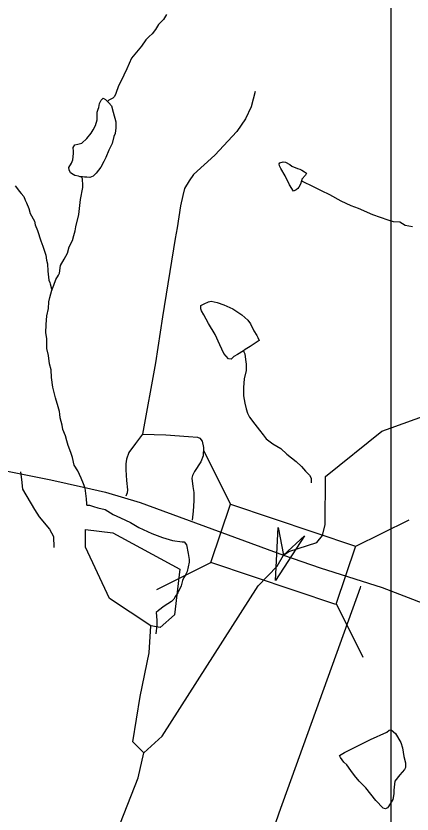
# Model space of a CAD drawing. Extents: x 2001466 to 2224147, y 644118 to 847247.
# Drawn here: x 2018752 to 2020568, y 719190 to 722853 of the extents above; entities that cross this region are included whole.
import ezdxf

# ---------------------------------------------------------------- set-up
doc = ezdxf.new("R2010")
doc.units = 0
for name, color, linetype in [('Exist Hydrographic Creek Single Shore', 7, 'Continuous'), ('Exist Hydrographic Misc Water Feature', 7, 'Continuous'), ('Exist Railroad Mainline', 7, 'Continuous'), ('Exist Road Non-System Type 51', 7, 'Continuous'), ('Exist Road Secondary Structure Standard Bridge Attributed CELL', 7, 'Continuous'), ('Exist Road Secondary Structure Standard Bridge CELL', 7, 'Continuous'), ('Exist Road Secondary Type 51 Attributed', 7, 'Continuous'), ('Map Preparation Inset Cut Line', 7, 'Continuous')]:
    doc.layers.add(name, color=color, linetype=linetype)

msp = doc.modelspace()

# ---------------------------------------------------------------- linework, layer by layer
at = {"layer": 'Exist Hydrographic Creek Single Shore'}
for points in [[(2020472.9, 720963.4), (2020637.2, 721022.3), (2020812.3, 721031.9)], [(2019863.1, 720237.5), (2019950.4, 720327.8), (2019979.2, 720377.7), (2020003.8, 720394.6), (2020132.3, 720436.6), (2020157.2, 720468.1), (2020169.1, 720519.3), (2020171.1, 720739.8), (2020429.2, 720947.8), (2020472.9, 720963.4)], [(2019338.2, 719470.5), (2019422.2, 719547.6), (2019863.1, 720237.5)], [(2018981.2, 718096.5), (2018972.1, 718487.2), (2019313.1, 719356.2), (2019338.2, 719470.5)]]:
    msp.add_lwpolyline(points, dxfattribs=at)
at = {"layer": 'Exist Hydrographic Misc Water Feature'}
for p, q in [((2019363.2, 719929.4), (2019371.2, 720053.9)), ((2019321.1, 719730.1), (2019363.2, 719929.4))]:
    msp.add_line(p, q, dxfattribs=at)
for points in [[(2019442.3, 722859.3), (2019428.2, 722837.3), (2019406.2, 722813.3), (2019392.3, 722791.4), (2019376.3, 722771.3), (2019362.1, 722759.3), (2019348.2, 722743.3), (2019328.3, 722715.3), (2019282.4, 722659.3), (2019260.4, 722611.2), (2019246.3, 722581.2), (2019234.4, 722555.2), (2019222.5, 722533.2), (2019210.4, 722497.2), (2019204.5, 722483.2), (2019196.5, 722475.2), (2019178.4, 722467.2), (2019172.5, 722461.2)], [(2019052.7, 722115.2), (2019046.8, 722115.2), (2019038.8, 722117.2), (2019022.6, 722121.2), (2019014.8, 722125.2), (2019002.7, 722133.2), (2018996.7, 722147.1), (2018994.7, 722157.1), (2019006.6, 722177.1), (2019012.5, 722193.2), (2019014.6, 722207.2), (2019016.6, 722223.2), (2019016.6, 722231.2), (2019014.6, 722249.2), (2019022.6, 722261.2), (2019036.5, 722265.2), (2019054.6, 722269.2), (2019076.5, 722291.1), (2019096.4, 722315.2), (2019106.6, 722331.2), (2019116.5, 722351.2), (2019124.5, 722377.2), (2019124.5, 722411.2), (2019128.4, 722425.2), (2019132.5, 722433.2), (2019134.5, 722451.2), (2019142.5, 722467.2), (2019152.6, 722475.2), (2019162.4, 722469.2), (2019172.5, 722461.2)], [(2019172.5, 722461.2), (2019178.4, 722455.2), (2019190.5, 722441.2), (2019198.5, 722411.2), (2019210.4, 722367.2), (2019210.4, 722339.2), (2019206.5, 722313.2), (2019200.6, 722299.3), (2019192.6, 722267.3), (2019178.6, 722237.2), (2019164.7, 722203.2), (2019154.6, 722185.3), (2019140.7, 722159.2), (2019120.6, 722131.2), (2019106.6, 722117.2), (2019090.7, 722111.2), (2019076.7, 722113.2), (2019066.7, 722113.2), (2019056.6, 722115.2), (2019052.7, 722115.2)], [(2020060.6, 722095.8), (2020056.7, 722081.8), (2020048.7, 722067.8), (2020044.6, 722061.8), (2020036.6, 722055.8), (2020024.7, 722049.7), (2020006.6, 722077.7), (2019986.5, 722119.7), (2019966.6, 722153.8), (2019960.5, 722165.8), (2019958.4, 722173.8), (2019962.5, 722179.8), (2019976.5, 722183.7), (2019988.4, 722181.7), (2020008.5, 722171.8), (2020016.5, 722163.8), (2020042.5, 722153.8), (2020054.4, 722149.8), (2020062.4, 722145.8), (2020074.5, 722137.8), (2020084.5, 722131.8), (2020080.4, 722121.8), (2020062.6, 722103.8), (2020060.6, 722095.8)], [(2018917, 721595.1), (2018925, 721617.1), (2018935, 721643.2), (2018946.9, 721663.2), (2018951, 721673.2), (2018957, 721707.2), (2018972.8, 721737.1), (2018988.7, 721765.2), (2018996.7, 721793.2), (2019010.9, 721823.2), (2019016.8, 721845.2), (2019022.8, 721867.2), (2019026.9, 721885.2), (2019040.6, 721941.2), (2019048.6, 722011.1), (2019058.7, 722065.2), (2019058.7, 722085.2), (2019056.8, 722095.2), (2019056.8, 722105.2), (2019052.7, 722115.2)], [(2020570.5, 721886.1), (2020536.5, 721892.1), (2020512.5, 721906.1), (2020482.5, 721908.1), (2020458.6, 721916.1), (2020388.6, 721940), (2020322.6, 721969.9), (2020288.6, 721981.9), (2020242.6, 722003.9), (2020190.6, 722031.9), (2020152.6, 722049.9), (2020122.7, 722065.8), (2020104.6, 722075.8), (2020078.6, 722087.8), (2020066.5, 722093.8), (2020060.6, 722095.8)], [(2018748.6, 722073), (2018758.7, 722059), (2018766.7, 722049), (2018776.7, 722039), (2018788.8, 722025), (2018794.8, 722007), (2018800.7, 721995), (2018810.8, 721969), (2018816.9, 721947.1), (2018836.8, 721911.1), (2018840.9, 721895.1), (2018850.7, 721869.1), (2018866.7, 721821.1), (2018874.9, 721797.2), (2018888.9, 721755.1), (2018892.8, 721733.1), (2018896.9, 721715.2), (2018898.9, 721681.2), (2018903, 721641.2), (2018906.9, 721629.1), (2018909, 721623.1), (2018914.9, 721601.1), (2018917, 721595.1)], [(2019077.5, 720607.4), (2019077.3, 720613.4), (2019075.5, 720637.4), (2019069.3, 720685.4), (2019061.3, 720705.3), (2019051.5, 720731.4), (2019035.5, 720765.4), (2019019.5, 720791.3), (2019011.5, 720827.3), (2019003.3, 720849.3), (2018991.4, 720881.3), (2018985.3, 720903.3), (2018979.3, 720925.3), (2018967.2, 720955.3), (2018963.3, 720975.3), (2018955.3, 721009.3), (2018953.3, 721025.3), (2018951.2, 721037.3), (2018945.3, 721059.2), (2018933.2, 721101.2), (2018921.3, 721149.2), (2018915.1, 721193.2), (2018913.3, 721229.2), (2018905.3, 721257.2), (2018901.2, 721295.2), (2018893, 721327.2), (2018893, 721373.2), (2018889.1, 721399.2), (2018891.1, 721437.2), (2018893, 721477.1), (2018901, 721511.2), (2018903, 721541.2), (2018906.9, 721561.2), (2018917, 721595.1)], [(2019795, 721315.7), (2019767.1, 721299.7), (2019751.1, 721289.7), (2019739, 721277.7), (2019727.1, 721279.7), (2019705, 721303.7), (2019686.9, 721343.7), (2019665, 721391.7), (2019634.9, 721441.6), (2019612.9, 721481.6), (2019602.9, 721499.6), (2019599, 721509.5), (2019599, 721523.6), (2019615, 721531.6), (2019634.9, 721541.6), (2019647, 721543.6), (2019674.8, 721537.6), (2019705, 721527.7), (2019747, 721509.7), (2019787, 721481.7), (2019814.9, 721457.7), (2019827, 721439.7), (2019843, 721407.7), (2019856.9, 721385.8), (2019861, 721377.7), (2019867, 721363.8), (2019848.9, 721351.8), (2019825.2, 721335.8), (2019803, 721321.7), (2019795, 721315.7)], [(2019795, 721315.7), (2019797.1, 721311.7), (2019801.2, 721301.7), (2019805.1, 721275.7), (2019807.1, 721255.7), (2019807.1, 721225.7), (2019799.1, 721187.7), (2019795, 721147.7), (2019795.2, 721109.7), (2019801.2, 721075.8), (2019807.1, 721049.8), (2019813.3, 721029.8), (2019823.1, 721011.8), (2019847.1, 720979.8), (2019869.2, 720951.8), (2019885.2, 720929.9), (2019899.2, 720911.9), (2019929.1, 720889.9), (2019967.3, 720867.9), (2019993.3, 720841.9), (2020037.4, 720807.9), (2020061.4, 720785.9), (2020079.2, 720764), (2020097.3, 720746), (2020105.3, 720732), (2020105.3, 720716), (2020105.3, 720710)], [(2019077.5, 720607.4), (2019085.5, 720607.4), (2019089.6, 720607.4), (2019107.5, 720601.4), (2019127.4, 720595.4), (2019161.4, 720587.4), (2019197.5, 720565.5), (2019231.5, 720549.5), (2019277.5, 720527.5), (2019315.6, 720505.6), (2019375.5, 720477.6), (2019423.5, 720459.6), (2019469.6, 720445.7), (2019513.5, 720439.7), (2019523.5, 720439.7), (2019533.6, 720425.7), (2019541.6, 720385.6), (2019545.5, 720357.7), (2019545.5, 720345.7), (2019537.5, 720303.7), (2019527.6, 720285.7), (2019521.7, 720275.6), (2019515.7, 720261.6), (2019509.6, 720237.7), (2019493.6, 720205.7), (2019483.7, 720189.7), (2019475.7, 720175.7), (2019465.7, 720165.7), (2019431.7, 720143.7), (2019405.6, 720123.6), (2019395.6, 720115.6)], [(2019371.2, 720053.9), (2019180.3, 720179.2), (2019071.2, 720414.4), (2019071.2, 720496.4), (2019196.3, 720480.8), (2019504.2, 720313.7), (2019479.2, 720104.2), (2019413.2, 720046.5), (2019371.2, 720053.9)], [(2019395.6, 720115.6), (2019397.8, 720079.6), (2019397.8, 720057.7), (2019393.7, 720017.6)], [(2019338.2, 719470.5), (2019288.1, 719520.8), (2019321.1, 719730.1)], [(2020378, 719532.3), (2020451.8, 719566.3), (2020463.9, 719574.3), (2020471.9, 719576.3), (2020492, 719560.4), (2020516, 719518.4), (2020524, 719494.4), (2020529.9, 719454.4), (2020537.9, 719424.4), (2020537.9, 719404.4), (2020534, 719394.4), (2020512.1, 719370.4), (2020489.9, 719340.3), (2020484, 719300.4), (2020484, 719282.4), (2020480.1, 719256.4), (2020460.2, 719224.4), (2020456.1, 719218.4), (2020446, 719214.3), (2020436, 719216.3), (2020402, 719252.3), (2020356, 719310.3), (2020326.1, 719340.3), (2020303.9, 719366.2), (2020288, 719390.2), (2020269.9, 719416.2), (2020256, 719428.3), (2020240, 719450.1), (2020236.1, 719458.2), (2020258, 719472.2), (2020301.9, 719494.2), (2020378, 719532.3)]]:
    msp.add_lwpolyline(points, dxfattribs=at)
at = {"layer": 'Exist Railroad Mainline'}
msp.add_lwpolyline([(2017428.6, 715631.9), (2017473.9, 715736), (2017547.3, 715866.3), (2017672.8, 716036.8), (2017826.1, 716195.3), (2017967.9, 716301.8), (2018183.3, 716420.6), (2018338.8, 716525.2), (2018540.4, 716667.9), (2018696, 716784.4), (2018861.4, 716943), (2019000.9, 717103.6), (2019122.3, 717260), (2019219.8, 717412.4), (2019305.1, 717564.7), (2019386.6, 717727), (2019477.9, 717917.2), (2019567.3, 718121.6), (2019658.5, 718353.9), (2019755.5, 718622.2), (2019862.5, 718914.6), (2019959.4, 719194.9), (2020331.8, 720230.2), (2020333.6, 720235.3)], dxfattribs=at)
at = {"layer": 'Exist Road Non-System Type 51'}
for points in [[(2019849.2, 722506.4), (2019830.5, 722435.6), (2019805.1, 722380.8), (2019765.1, 722323.4), (2019663.6, 722213.8), (2019566.1, 722125.6), (2019546.1, 722096.2), (2019524.7, 722061.5), (2019516.7, 722029.4), (2019506, 721981.3), (2019491.4, 721881.1), (2019482, 721831.7), (2019424.6, 721472.8), (2019391.2, 721261.7), (2019332.5, 720933.6)], [(2019332.5, 720933.6), (2019299.9, 720890.3), (2019269.2, 720850.2), (2019258.5, 720819.5), (2019255.8, 720796.8), (2019255.8, 720770.1), (2019258.5, 720720.6), (2019263.8, 720677.9), (2019262.5, 720664.5), (2019256.1, 720648.6)], [(2019332.5, 720933.6), (2019438.7, 720930.4), (2019542.9, 720923.7), (2019584.3, 720919.7), (2019595, 720915.7), (2019605.7, 720901), (2019612.3, 720872.9), (2019609.7, 720834.2), (2019600.3, 720806.1), (2019570.9, 720762), (2019561.6, 720744.7), (2019558.9, 720731.3), (2019562.9, 720693.9), (2019568.3, 720665.9), (2019568.3, 720628.4), (2019564.3, 720580.3), (2019560, 720539.6)], [(2018773.1, 720761.2), (2018777.1, 720725), (2018782.3, 720681.4), (2018837.1, 720587.8), (2018858.3, 720554.5), (2018906.5, 720497), (2018923.9, 720463.6), (2018925.2, 720412.8)]]:
    msp.add_lwpolyline(points, dxfattribs=at)
at = {"layer": 'Exist Road Secondary Structure Standard Bridge Attributed CELL'}
msp.add_lwpolyline([(2020074.3, 720466.3), (2019941.6, 720261.7), (2019954.2, 720505.3), (2019979.2, 720377.7)], close=True, dxfattribs=at)
at = {"layer": 'Exist Road Secondary Structure Standard Bridge CELL'}
for p, q in [((2019612.5, 720858.8), (2019735.4, 720611.8)), ((2020308, 720418.3), (2020555.1, 720541.2)), ((2019398.5, 720221.1), (2019645.6, 720344.1)), ((2020220.3, 720156.6), (2020343.2, 719909.6))]:
    msp.add_line(p, q, dxfattribs=at)
msp.add_lwpolyline([(2019735.4, 720611.8), (2020308.5, 720419.5), (2020218.7, 720151.8), (2019645.6, 720344.1)], close=True, dxfattribs=at)
at = {"layer": 'Exist Road Secondary Type 51 Attributed'}
for points in [[(2015622.9, 721186.4), (2015749.1, 721109.4), (2015948.5, 721023.2), (2016082.5, 720983.3), (2016309.1, 720983.3), (2016544.8, 720991.3), (2016729.9, 720997.7), (2017013.9, 721003.3), (2017364.9, 720979.3), (2017535.3, 720968.1), (2017686.2, 720951), (2017896.1, 720923.5), (2018066.6, 720890.6), (2018511.7, 720804), (2018911.8, 720723.9), (2019062.1, 720691.1), (2019163.1, 720667.5), (2019321.2, 720620.2), (2019979.2, 720377.7)], [(2019979.2, 720377.7), (2020147, 720320.7), (2020430.9, 720229.7), (2020736.9, 720112.4), (2021273.8, 719894.4), (2021674.6, 719716.4), (2022087.4, 719542.4), (2022233.4, 719484.1)]]:
    msp.add_lwpolyline(points, dxfattribs=at)
at = {"layer": 'Map Preparation Inset Cut Line'}
for p, q in [((2020472.9, 720963.4), (2020472.9, 725344.9)), ((2020472.9, 720619), (2020472.9, 720963.4)), ((2020472.9, 720186.2), (2020472.9, 720619)), ((2020472.9, 717558.8), (2020472.9, 720186.2))]:
    msp.add_line(p, q, dxfattribs=at)

doc.saveas('drawing.dxf')
